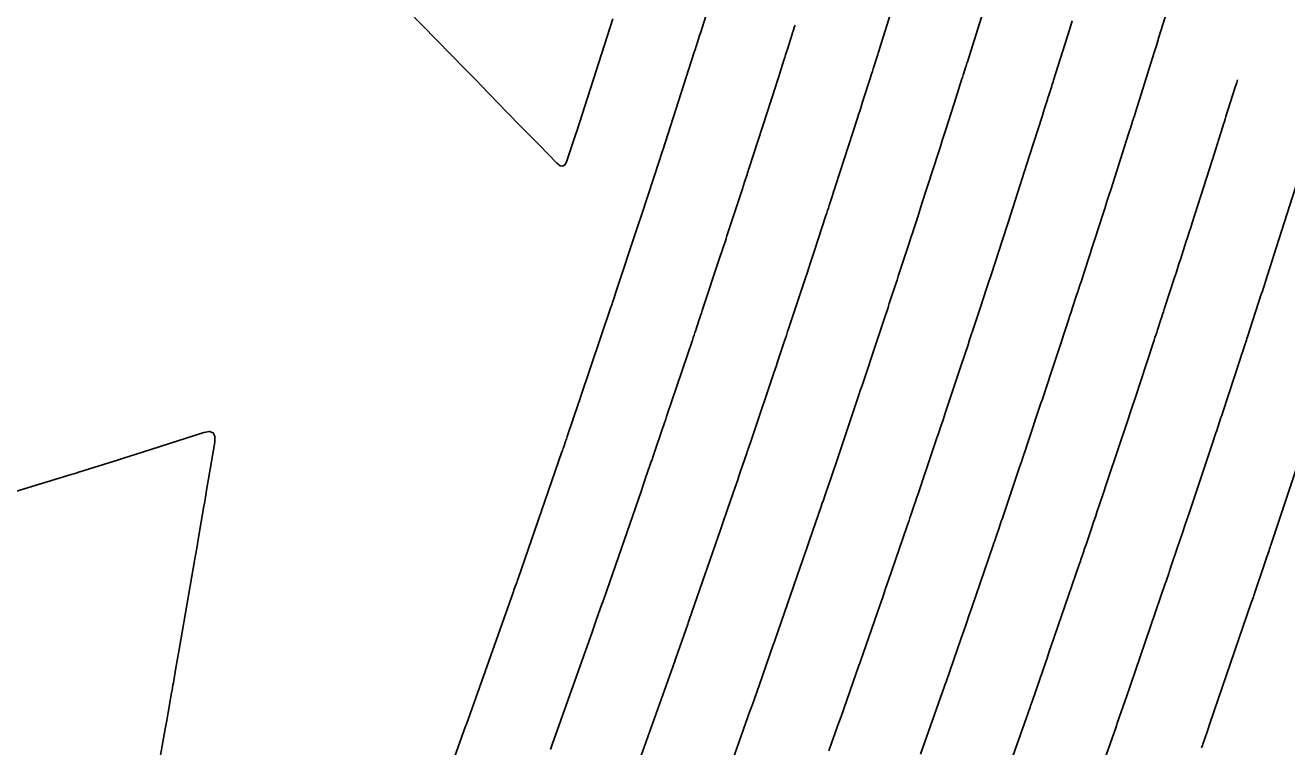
# Model space of a CAD drawing. Extents: x 1098669 to 1198896, y 698679 to 704410.
# Drawn here: x 1106741.76 to 1106784.74, y 699095.68 to 699120.28 of the extents above; entities that cross this region are included whole.
import ezdxf

# ---------------------------------------------------------------- set-up
doc = ezdxf.new("R2010")
doc.units = 0
doc.layers.add('R_Contours', color=7, linetype='Continuous')

msp = doc.modelspace()

# ---------------------------------------------------------------- linework, layer by layer
at = {"layer": 'R_Contours'}
for points in [[(1106772.266, 699095.426), (1106773.08, 699097.742), (1106773.105, 699097.814), (1106773.134, 699097.896), (1106773.65, 699099.386), (1106773.737, 699099.637), (1106773.823, 699099.889), (1106773.91, 699100.14), (1106773.996, 699100.392), (1106774.739, 699102.558), (1106774.765, 699102.631), (1106774.79, 699102.705), (1106774.815, 699102.779), (1106774.84, 699102.852), (1106774.94, 699103.146), (1106774.966, 699103.22), (1106774.991, 699103.294), (1106775.015, 699103.367), (1106775.04, 699103.441), (1106775.2, 699103.913), (1106775.235, 699104.017), (1106775.27, 699104.12), (1106775.305, 699104.223), (1106775.339, 699104.327), (1106775.639, 699105.215), (1106775.7, 699105.398), (1106775.762, 699105.58), (1106775.823, 699105.763), (1106775.884, 699105.946), (1106776.366, 699107.392), (1106776.413, 699107.53), (1106776.459, 699107.669), (1106776.505, 699107.808), (1106776.551, 699107.947), (1106776.735, 699108.501), (1106776.781, 699108.64), (1106776.827, 699108.779), (1106776.873, 699108.918), (1106776.918, 699109.057), (1106777.279, 699110.154), (1106777.317, 699110.269), (1106777.354, 699110.384), (1106777.392, 699110.499), (1106777.43, 699110.614), (1106777.58, 699111.074), (1106777.618, 699111.189), (1106777.656, 699111.304), (1106777.693, 699111.419), (1106777.73, 699111.534), (1106777.983, 699112.311), (1106778.037, 699112.479), (1106778.091, 699112.647), (1106778.146, 699112.815), (1106778.2, 699112.983), (1106778.483, 699113.86), (1106778.548, 699114.063), (1106778.613, 699114.265), (1106778.678, 699114.467), (1106778.742, 699114.67), (1106779.35, 699116.573), (1106779.381, 699116.67), (1106779.412, 699116.767), (1106779.474, 699116.962), (1106779.489, 699117.01), (1106779.505, 699117.059), (1106779.52, 699117.108), (1106779.536, 699117.157), (1106779.642, 699117.493), (1106779.664, 699117.566), (1106779.687, 699117.638), (1106779.71, 699117.71), (1106779.733, 699117.783), (1106780.154, 699119.126), (1106780.231, 699119.374), (1106780.309, 699119.622), (1106780.386, 699119.87), (1106780.463, 699120.118), (1106781.236, 699122.609)], [(1106762.635, 699095.063), (1106763.762, 699098.243), (1106763.82, 699098.406), (1106763.878, 699098.57), (1106763.936, 699098.734), (1106763.994, 699098.898), (1106764.331, 699099.858), (1106764.347, 699099.903), (1106764.373, 699099.978), (1106764.384, 699100.01), (1106765.458, 699103.111), (1106765.516, 699103.279), (1106765.574, 699103.446), (1106765.631, 699103.613), (1106765.689, 699103.78), (1106765.947, 699104.533), (1106765.99, 699104.659), (1106766.033, 699104.785), (1106766.076, 699104.91), (1106766.119, 699105.036), (1106766.343, 699105.691), (1106766.359, 699105.741), (1106766.376, 699105.79), (1106766.393, 699105.84), (1106766.41, 699105.889), (1106766.477, 699106.087), (1106766.51, 699106.187), (1106766.544, 699106.286), (1106767.264, 699108.424), (1106767.307, 699108.551), (1106767.35, 699108.679), (1106767.393, 699108.807), (1106767.435, 699108.935), (1106767.606, 699109.447), (1106767.649, 699109.575), (1106767.692, 699109.703), (1106767.734, 699109.831), (1106767.777, 699109.959), (1106768.253, 699111.395), (1106768.286, 699111.495), (1106768.319, 699111.594), (1106768.352, 699111.694), (1106768.385, 699111.794), (1106768.516, 699112.193), (1106768.549, 699112.293), (1106768.581, 699112.393), (1106768.614, 699112.493), (1106768.647, 699112.593), (1106769.039, 699113.79), (1106769.067, 699113.874), (1106769.094, 699113.959), (1106769.122, 699114.043), (1106769.149, 699114.128), (1106769.259, 699114.466), (1106769.286, 699114.55), (1106769.314, 699114.635), (1106769.341, 699114.719), (1106769.368, 699114.804), (1106770.101, 699117.077), (1106770.151, 699117.231), (1106770.2, 699117.385), (1106770.25, 699117.54), (1106770.299, 699117.694), (1106770.542, 699118.455), (1106770.568, 699118.538), (1106770.595, 699118.621), (1106770.621, 699118.703), (1106770.647, 699118.786), (1106770.781, 699119.207), (1106770.793, 699119.244), (1106770.805, 699119.281), (1106770.817, 699119.318), (1106770.829, 699119.356), (1106770.876, 699119.505), (1106770.899, 699119.58), (1106770.923, 699119.655), (1106771.829, 699122.547)], [(1106761.783, 699120.489), (1106760.537, 699116.625), (1106760.532, 699116.611), (1106760.217, 699115.649), (1106760.156, 699115.524), (1106760.079, 699115.469), (1106759.986, 699115.485), (1106759.876, 699115.57), (1106759.28, 699116.182), (1106759.189, 699116.275), (1106759.097, 699116.369), (1106759.006, 699116.462), (1106758.915, 699116.555), (1106758.548, 699116.928), (1106758.457, 699117.021), (1106758.366, 699117.114), (1106758.275, 699117.208), (1106758.184, 699117.302), (1106757.286, 699118.23), (1106757.153, 699118.368), (1106757.02, 699118.505), (1106756.886, 699118.642), (1106756.753, 699118.779), (1106753.829, 699121.773)], [(1106774.577, 699121.32), (1106773.859, 699119.031), (1106773.844, 699118.982), (1106773.829, 699118.933), (1106773.813, 699118.884), (1106773.798, 699118.835), (1106773.736, 699118.638), (1106773.72, 699118.589), (1106773.705, 699118.54), (1106773.689, 699118.492), (1106773.674, 699118.443), (1106773.569, 699118.113), (1106773.546, 699118.042), (1106773.524, 699117.97), (1106773.501, 699117.899), (1106773.478, 699117.828), (1106773.134, 699116.751), (1106773.069, 699116.548), (1106773.004, 699116.345), (1106772.939, 699116.142), (1106772.874, 699115.939), (1106772.312, 699114.197), (1106772.276, 699114.084), (1106772.239, 699113.972), (1106772.203, 699113.86), (1106772.167, 699113.747), (1106772.021, 699113.298), (1106771.985, 699113.186), (1106771.948, 699113.074), (1106771.911, 699112.962), (1106771.875, 699112.849), (1106771.593, 699111.99), (1106771.549, 699111.857), (1106771.506, 699111.723), (1106771.462, 699111.59), (1106771.418, 699111.456), (1106771.243, 699110.923), (1106771.199, 699110.789), (1106771.155, 699110.656), (1106771.111, 699110.523), (1106771.067, 699110.389), (1106770.728, 699109.37), (1106770.671, 699109.197), (1106770.614, 699109.025), (1106770.557, 699108.853), (1106770.499, 699108.68), (1106770.269, 699107.991), (1106770.211, 699107.819), (1106770.154, 699107.646), (1106770.096, 699107.474), (1106770.038, 699107.302), (1106769.476, 699105.633), (1106769.453, 699105.565), (1106769.43, 699105.498), (1106769.407, 699105.43), (1106769.385, 699105.363), (1106769.293, 699105.093), (1106769.271, 699105.025), (1106769.248, 699104.958), (1106769.225, 699104.89), (1106769.202, 699104.823), (1106769.026, 699104.308), (1106768.989, 699104.2), (1106768.952, 699104.091), (1106768.915, 699103.983), (1106768.878, 699103.875), (1106768.481, 699102.718), (1106768.402, 699102.489), (1106768.324, 699102.26), (1106768.245, 699102.031), (1106768.166, 699101.803), (1106767.301, 699099.305), (1106767.277, 699099.237), (1106767.247, 699099.153), (1106766.773, 699097.804), (1106766.693, 699097.576), (1106766.613, 699097.348), (1106766.532, 699097.12), (1106766.452, 699096.893), (1106765.557, 699094.37)], [(1106756.387, 699095.329), (1106756.765, 699096.379), (1106756.79, 699096.449), (1106758.384, 699100.943), (1106758.397, 699100.979), (1106758.409, 699101.014), (1106758.422, 699101.049), (1106758.434, 699101.085), (1106758.504, 699101.283), (1106758.519, 699101.326), (1106758.552, 699101.42), (1106760.044, 699105.729), (1106760.059, 699105.773), (1106760.074, 699105.817), (1106760.09, 699105.861), (1106760.105, 699105.905), (1106760.165, 699106.082), (1106760.181, 699106.127), (1106760.196, 699106.171), (1106760.211, 699106.215), (1106760.226, 699106.259), (1106760.624, 699107.427), (1106760.643, 699107.482), (1106760.68, 699107.592), (1106761.716, 699110.667), (1106761.729, 699110.706), (1106761.742, 699110.745), (1106761.755, 699110.784), (1106761.768, 699110.824), (1106761.821, 699110.98), (1106761.847, 699111.059), (1106761.873, 699111.137), (1106762.625, 699113.406), (1106762.647, 699113.471), (1106762.669, 699113.536), (1106762.722, 699113.699), (1106762.754, 699113.797), (1106763.368, 699115.67), (1106763.387, 699115.728), (1106763.405, 699115.786), (1106763.452, 699115.931), (1106763.471, 699115.989), (1106763.481, 699116.018), (1106764.555, 699119.352), (1106764.574, 699119.409), (1106764.592, 699119.466), (1106764.61, 699119.523), (1106764.628, 699119.579), (1106764.701, 699119.807), (1106764.737, 699119.921), (1106764.774, 699120.035), (1106764.996, 699120.735)], [(1106759.652, 699095.587), (1106759.69, 699095.693), (1106759.712, 699095.756), (1106761.073, 699099.593), (1106761.108, 699099.693), (1106761.144, 699099.792), (1106761.179, 699099.892), (1106761.214, 699099.991), (1106761.419, 699100.576), (1106761.433, 699100.614), (1106761.461, 699100.695), (1106761.468, 699100.715), (1106762.751, 699104.42), (1106762.788, 699104.526), (1106762.824, 699104.631), (1106762.86, 699104.737), (1106762.897, 699104.843), (1106763.042, 699105.266), (1106763.078, 699105.372), (1106763.115, 699105.478), (1106763.151, 699105.584), (1106763.187, 699105.689), (1106763.483, 699106.559), (1106763.505, 699106.622), (1106763.526, 699106.686), (1106763.58, 699106.844), (1106763.612, 699106.939), (1106764.49, 699109.545), (1106764.518, 699109.629), (1106764.546, 699109.712), (1106764.574, 699109.796), (1106764.602, 699109.879), (1106764.714, 699110.214), (1106764.741, 699110.297), (1106764.769, 699110.381), (1106764.797, 699110.464), (1106764.825, 699110.548), (1106765.439, 699112.4), (1106765.461, 699112.467), (1106765.483, 699112.533), (1106765.505, 699112.599), (1106765.527, 699112.665), (1106765.614, 699112.93), (1106765.635, 699112.996), (1106765.657, 699113.062), (1106765.679, 699113.129), (1106765.701, 699113.195), (1106766.203, 699114.73), (1106766.222, 699114.787), (1106766.24, 699114.843), (1106766.259, 699114.9), (1106766.277, 699114.957), (1106766.351, 699115.184), (1106766.369, 699115.241), (1106766.388, 699115.297), (1106766.406, 699115.354), (1106766.424, 699115.411), (1106767.328, 699118.214), (1106767.362, 699118.32), (1106767.396, 699118.425), (1106767.43, 699118.531), (1106767.464, 699118.637), (1106767.606, 699119.083), (1106767.636, 699119.177), (1106767.666, 699119.271), (1106767.696, 699119.365), (1106767.726, 699119.459), (1106767.889, 699119.971), (1106767.905, 699120.022), (1106767.921, 699120.073), (1106767.962, 699120.201), (1106767.986, 699120.278)], [(1106769.141, 699095.542), (1106769.244, 699095.834), (1106769.347, 699096.126), (1106769.45, 699096.418), (1106769.553, 699096.71), (1106770.164, 699098.447), (1106770.192, 699098.528), (1106770.217, 699098.601), (1106770.873, 699100.494), (1106770.973, 699100.784), (1106771.073, 699101.075), (1106771.173, 699101.365), (1106771.273, 699101.655), (1106771.809, 699103.216), (1106771.84, 699103.307), (1106771.871, 699103.398), (1106771.902, 699103.489), (1106771.933, 699103.58), (1106772.061, 699103.955), (1106772.09, 699104.04), (1106772.119, 699104.126), (1106772.148, 699104.211), (1106772.177, 699104.297), (1106772.292, 699104.638), (1106772.321, 699104.723), (1106772.35, 699104.809), (1106772.379, 699104.894), (1106772.408, 699104.98), (1106772.812, 699106.18), (1106772.885, 699106.397), (1106772.958, 699106.613), (1106773.03, 699106.83), (1106773.103, 699107.047), (1106773.422, 699108.005), (1106773.479, 699108.176), (1106773.536, 699108.347), (1106773.593, 699108.518), (1106773.65, 699108.69), (1106773.88, 699109.384), (1106773.936, 699109.551), (1106773.991, 699109.717), (1106774.046, 699109.884), (1106774.101, 699110.051), (1106774.337, 699110.77), (1106774.383, 699110.912), (1106774.43, 699111.054), (1106774.477, 699111.196), (1106774.523, 699111.338), (1106774.71, 699111.909), (1106774.756, 699112.049), (1106774.802, 699112.189), (1106774.847, 699112.329), (1106774.893, 699112.469), (1106775.075, 699113.029), (1106775.12, 699113.169), (1106775.165, 699113.309), (1106775.211, 699113.45), (1106775.256, 699113.59), (1106775.648, 699114.806), (1106775.728, 699115.056), (1106775.808, 699115.305), (1106775.888, 699115.555), (1106775.968, 699115.804), (1106776.414, 699117.2), (1106776.452, 699117.32), (1106776.49, 699117.44), (1106776.567, 699117.68), (1106776.586, 699117.74), (1106776.605, 699117.8), (1106776.624, 699117.86), (1106776.643, 699117.92), (1106776.72, 699118.164), (1106776.739, 699118.225), (1106776.758, 699118.285), (1106776.777, 699118.346), (1106776.796, 699118.407), (1106777.332, 699120.118), (1106777.428, 699120.424)], [(1106783.063, 699118.416), (1106783.034, 699118.324), (1106782.975, 699118.133), (1106782.669, 699117.159), (1106782.643, 699117.075), (1106782.617, 699116.991), (1106782.59, 699116.907), (1106782.564, 699116.823), (1106782.428, 699116.393), (1106782.417, 699116.356), (1106782.405, 699116.319), (1106782.393, 699116.281), (1106782.381, 699116.244), (1106782.321, 699116.057), (1106782.298, 699115.982), (1106782.286, 699115.945), (1106781.516, 699113.535), (1106781.467, 699113.38), (1106781.417, 699113.225), (1106781.367, 699113.07), (1106781.317, 699112.914), (1106781.117, 699112.294), (1106781.067, 699112.139), (1106781.017, 699111.984), (1106780.967, 699111.829), (1106780.917, 699111.674), (1106780.567, 699110.596), (1106780.538, 699110.508), (1106780.509, 699110.419), (1106780.481, 699110.331), (1106780.452, 699110.243), (1106780.336, 699109.891), (1106780.308, 699109.803), (1106780.279, 699109.715), (1106780.25, 699109.627), (1106780.221, 699109.539), (1106779.733, 699108.053), (1106779.698, 699107.947), (1106779.663, 699107.841), (1106779.628, 699107.734), (1106779.593, 699107.628), (1106779.452, 699107.203), (1106779.417, 699107.097), (1106779.381, 699106.991), (1106779.346, 699106.885), (1106779.31, 699106.779), (1106778.659, 699104.826), (1106778.612, 699104.687), (1106778.565, 699104.547), (1106778.519, 699104.408), (1106778.472, 699104.268), (1106778.271, 699103.674), (1106778.231, 699103.552), (1106778.19, 699103.431), (1106778.149, 699103.31), (1106778.108, 699103.189), (1106777.9, 699102.574), (1106777.881, 699102.518), (1106777.862, 699102.461), (1106777.843, 699102.405), (1106777.824, 699102.349), (1106777.747, 699102.124), (1106777.728, 699102.068), (1106777.709, 699102.012), (1106777.689, 699101.956), (1106777.67, 699101.899), (1106776.705, 699099.087), (1106776.639, 699098.895), (1106776.573, 699098.703), (1106776.507, 699098.511), (1106776.441, 699098.32), (1106776.05, 699097.191), (1106776.035, 699097.149), (1106776.01, 699097.076), (1106775.996, 699097.036), (1106774.957, 699094.079)], [(1106785.222, 699115.317), (1106784.29, 699112.4), (1106784.256, 699112.292), (1106784.221, 699112.184), (1106784.187, 699112.077), (1106784.152, 699111.969), (1106784.013, 699111.537), (1106783.978, 699111.43), (1106783.943, 699111.322), (1106783.908, 699111.214), (1106783.873, 699111.106), (1106783.403, 699109.657), (1106783.383, 699109.596), (1106783.363, 699109.535), (1106783.343, 699109.473), (1106783.323, 699109.412), (1106783.243, 699109.167), (1106783.203, 699109.045), (1106783.163, 699108.923), (1106782.547, 699107.049), (1106782.523, 699106.976), (1106782.499, 699106.902), (1106782.475, 699106.828), (1106782.45, 699106.755), (1106782.353, 699106.46), (1106782.328, 699106.387), (1106782.304, 699106.313), (1106782.279, 699106.24), (1106782.255, 699106.166), (1106781.434, 699103.707), (1106781.402, 699103.611), (1106781.369, 699103.514), (1106781.337, 699103.418), (1106781.305, 699103.321), (1106781.175, 699102.935), (1106781.142, 699102.839), (1106781.11, 699102.742), (1106781.077, 699102.646), (1106781.044, 699102.549), (1106780.76, 699101.707), (1106780.747, 699101.668), (1106780.733, 699101.629), (1106780.72, 699101.59), (1106780.707, 699101.552), (1106780.654, 699101.396), (1106780.627, 699101.319), (1106780.601, 699101.241), (1106779.414, 699097.782), (1106779.369, 699097.65), (1106779.323, 699097.518), (1106779.278, 699097.386), (1106779.232, 699097.254), (1106778.966, 699096.486), (1106778.949, 699096.438), (1106778.922, 699096.358), (1106778.912, 699096.331), (1106777.647, 699092.733)], [(1106740.338, 699104.051), (1106743.33, 699104.964), (1106743.371, 699104.976), (1106743.411, 699104.989), (1106743.525, 699105.024), (1106743.551, 699105.032), (1106743.605, 699105.049), (1106743.623, 699105.054), (1106744.898, 699105.45), (1106745.113, 699105.518), (1106745.328, 699105.585), (1106745.543, 699105.654), (1106745.758, 699105.723), (1106747.841, 699106.393), (1106748.036, 699106.428), (1106748.163, 699106.386), (1106748.223, 699106.266), (1106748.217, 699106.069), (1106748.005, 699104.815), (1106747.951, 699104.494), (1106747.874, 699104.038), (1106747.866, 699103.987), (1106747.848, 699103.882), (1106747.663, 699102.81), (1106747.601, 699102.451), (1106747.539, 699102.092), (1106747.005, 699098.999), (1106746.994, 699098.937), (1106746.983, 699098.874), (1106746.972, 699098.812), (1106746.962, 699098.749), (1106746.896, 699098.375), (1106746.807, 699097.864), (1106746.792, 699097.779), (1106746.777, 699097.694), (1106746.762, 699097.608), (1106746.747, 699097.523), (1106746.628, 699096.854), (1106746.579, 699096.574), (1106746.529, 699096.294), (1106746.108, 699093.911)], [(1106785.199, 699105.553), (1106784.209, 699102.588), (1106784.191, 699102.535), (1106784.173, 699102.481), (1106784.155, 699102.428), (1106784.137, 699102.374), (1106784.065, 699102.16), (1106784.029, 699102.054), (1106783.993, 699101.947), (1106783.619, 699100.84), (1106783.605, 699100.797), (1106783.59, 699100.754), (1106783.554, 699100.647), (1106783.532, 699100.582), (1106782.123, 699096.476), (1106782.098, 699096.404), (1106782.073, 699096.332), (1106782.048, 699096.26), (1106782.023, 699096.187), (1106781.878, 699095.767), (1106781.864, 699095.726), (1106781.834, 699095.641)]]:
    msp.add_lwpolyline(points, dxfattribs=at)

doc.saveas('drawing.dxf')
